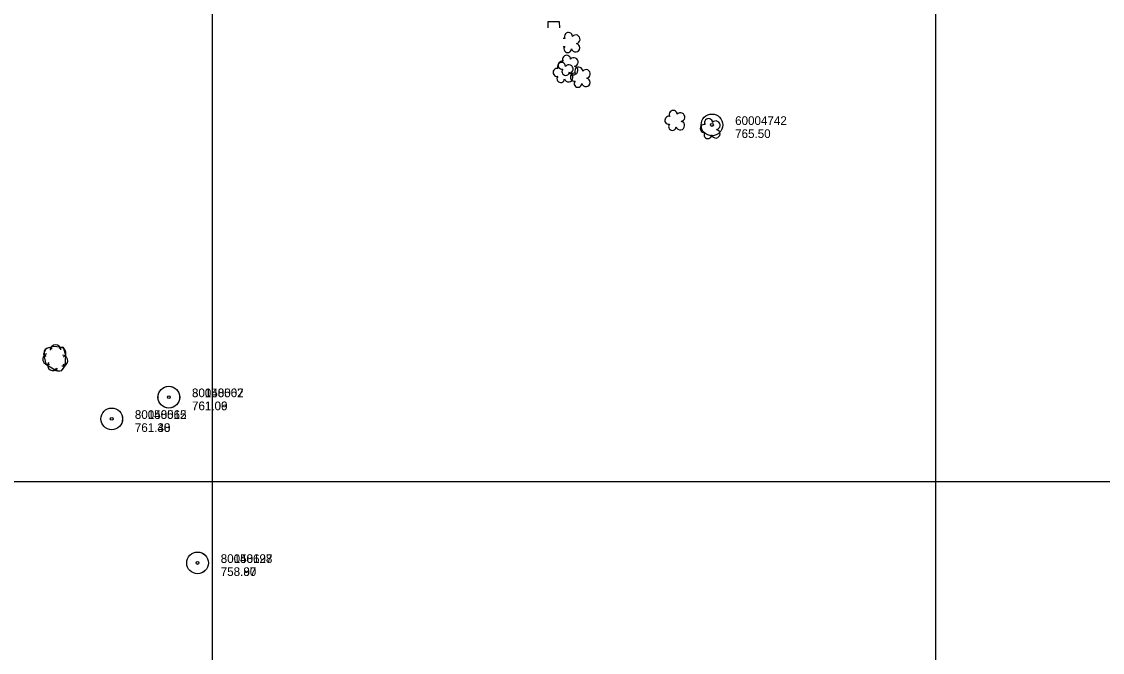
# Model space of a CAD drawing. Extents: x 591954 to 597000, y 198576 to 213500.
# Drawn here: x 594868 to 595615, y 203882 to 204318 of the extents above; entities that cross this region are included whole.
import ezdxf

# ---------------------------------------------------------------- set-up
doc = ezdxf.new("R2010")
doc.units = 0
for name, color, linetype in [('Level 10', 7, 'Continuous'), ('Level 17', 7, 'Continuous'), ('Level 18', 7, 'Continuous'), ('Level 6', 7, 'Continuous')]:
    doc.layers.add(name, color=color, linetype=linetype)

msp = doc.modelspace()

# ---------------------------------------------------------------- linework, layer by layer
at = {"layer": 'Level 10'}
for p, q in [((595000, 204000), (595000, 205500)), ((595000, 204000), (595000, 205500)), ((595000, 204000), (595000, 205500)), ((595000, 204000), (595000, 205500)), ((595500, 204000), (595500, 205500)), ((595500, 204000), (595500, 205500)), ((595500, 204000), (595500, 205500)), ((595500, 204000), (595500, 205500)), ((595000, 203500), (595000, 204500)), ((595000, 203000), (595000, 204500)), ((595500, 203500), (595500, 204500)), ((595500, 203000), (595500, 204500)), ((593000, 204000), (595500, 204000)), ((593500, 204000), (595500, 204000)), ((595000, 204000), (597000, 204000)), ((595000, 204000), (597000, 204000)), ((595000, 204000), (596500, 204000)), ((595000, 204000), (597000, 204000))]:
    msp.add_line(p, q, dxfattribs=at)
at = {"layer": 'Level 17'}
msp.add_lwpolyline([(595240.06, 204313.33), (595240.02, 204317.52), (595231.87, 204317.43), (595231.86, 204313.31)], dxfattribs=at)
msp.add_lwpolyline([(595240.06, 204313.33), (595240.02, 204317.52), (595231.87, 204317.43), (595231.86, 204313.31)], dxfattribs=at)
msp.add_lwpolyline([(595240.06, 204313.33), (595240.02, 204317.52), (595231.87, 204317.43), (595231.86, 204313.31)], dxfattribs=at)
at = {"layer": 'Level 18'}
msp.add_lwpolyline([(594891.99, 204076.61), (594895.82, 204076.49), (594898.24, 204079.98), (594898.7, 204087.04), (594897, 204092.58), (594890.2, 204093.26), (594885.21, 204091.77), (594883.36, 204088.21), (594885.01, 204080.95), (594891.99, 204076.61)], dxfattribs=at)
for centre, radius, start, end in [((595246.12, 204307.36), 2.78, 1.39455, 209.16754), ((595246.12, 204307.36), 2.78, 1.39455, 209.16754), ((595246.12, 204307.36), 2.78, 1.39455, 209.16754), ((595243.12, 204303.29), 2.78, 78.07156, 104.20485), ((595243.12, 204303.29), 2.78, 78.07156, 104.20485), ((595243.12, 204303.29), 2.78, 78.07156, 104.20485), ((595251.06, 204299.65), 2.97, 196.07448, 79.04774), ((595251.06, 204299.65), 2.97, 196.07448, 79.04774), ((595251.06, 204299.65), 2.97, 196.07448, 79.04774), ((595251.17, 204305.51), 2.97, 278.42366, 139.65754), ((595251.17, 204305.51), 2.97, 278.42366, 139.65754), ((595251.17, 204305.51), 2.97, 278.42366, 139.65754), ((595243.12, 204303.29), 2.78, 255.99918, 279.08261), ((595243.12, 204303.29), 2.78, 255.99918, 279.08261), ((595243.12, 204303.29), 2.78, 255.99918, 279.08261), ((595245.59, 204298.89), 2.61, 140.77971, 358.71232), ((595245.59, 204298.89), 2.61, 140.77971, 358.71232), ((595245.59, 204298.89), 2.61, 140.77971, 358.71232), ((595241.32, 204286.7), 2.78, 1.39455, 209.16754), ((595241.32, 204286.7), 2.78, 1.39455, 209.16754), ((595241.32, 204286.7), 2.78, 1.39455, 209.16754), ((595241.8, 204287.55), 2.78, 78.07156, 279.08261), ((595241.8, 204287.55), 2.78, 78.07156, 279.08261), ((595241.8, 204287.55), 2.78, 78.07156, 279.08261), ((595244.8, 204291.62), 2.78, 1.39455, 209.16754), ((595244.8, 204291.62), 2.78, 1.39455, 209.16754), ((595244.8, 204291.62), 2.78, 1.39455, 209.16754), ((595246.36, 204284.84), 2.97, 278.42366, 139.65754), ((595246.36, 204284.84), 2.97, 278.42366, 139.65754), ((595246.36, 204284.84), 2.97, 278.42366, 139.65754), ((595249.84, 204289.77), 2.97, 278.42366, 139.65754), ((595249.84, 204289.77), 2.97, 278.42366, 139.65754), ((595249.84, 204289.77), 2.97, 278.42366, 139.65754), ((595238.32, 204282.62), 2.78, 78.07156, 279.08261), ((595238.32, 204282.62), 2.78, 78.07156, 279.08261), ((595238.32, 204282.62), 2.78, 78.07156, 279.08261), ((595244.26, 204283.15), 2.61, 140.77971, 358.71232), ((595244.26, 204283.15), 2.61, 140.77971, 358.71232), ((595244.26, 204283.15), 2.61, 140.77971, 358.71232), ((595246.25, 204278.99), 2.97, 196.07448, 79.04774), ((595246.25, 204278.99), 2.97, 196.07448, 79.04774), ((595246.25, 204278.99), 2.97, 196.07448, 79.04774), ((595249.73, 204283.91), 2.97, 196.07448, 79.04774), ((595249.73, 204283.91), 2.97, 196.07448, 79.04774), ((595249.73, 204283.91), 2.97, 196.07448, 79.04774), ((595250.24, 204279.33), 2.78, 78.07156, 279.08261), ((595250.24, 204279.33), 2.78, 78.07156, 279.08261), ((595250.24, 204279.33), 2.78, 78.07156, 279.08261), ((595253.24, 204283.41), 2.78, 1.39455, 209.16754), ((595253.24, 204283.41), 2.78, 1.39455, 209.16754), ((595253.24, 204283.41), 2.78, 1.39455, 209.16754), ((595258.28, 204281.55), 2.97, 278.42366, 139.65754), ((595258.28, 204281.55), 2.97, 278.42366, 139.65754), ((595258.28, 204281.55), 2.97, 278.42366, 139.65754), ((595240.78, 204278.22), 2.61, 140.77971, 358.71232), ((595240.78, 204278.22), 2.61, 140.77971, 358.71232), ((595240.78, 204278.22), 2.61, 140.77971, 358.71232), ((595252.7, 204274.93), 2.61, 140.77971, 358.71232), ((595252.7, 204274.93), 2.61, 140.77971, 358.71232), ((595252.7, 204274.93), 2.61, 140.77971, 358.71232), ((595258.17, 204275.7), 2.97, 196.07448, 79.04774), ((595258.17, 204275.7), 2.97, 196.07448, 79.04774), ((595258.17, 204275.7), 2.97, 196.07448, 79.04774), ((595315.54, 204249.49), 2.78, 78.07156, 279.08261), ((595315.54, 204249.49), 2.78, 78.07156, 279.08261), ((595315.54, 204249.49), 2.78, 78.07156, 279.08261), ((595318.54, 204253.56), 2.78, 1.39455, 209.16754), ((595318.54, 204253.56), 2.78, 1.39455, 209.16754), ((595318.54, 204253.56), 2.78, 1.39455, 209.16754), ((595323.58, 204251.71), 2.97, 278.42366, 139.65754), ((595323.58, 204251.71), 2.97, 278.42366, 139.65754), ((595323.58, 204251.71), 2.97, 278.42366, 139.65754), ((595342.98, 204247.92), 2.78, 1.39455, 209.16754), ((595342.98, 204247.92), 2.78, 1.39455, 209.16754), ((595342.98, 204247.92), 2.78, 1.39455, 209.16754), ((595318, 204245.09), 2.61, 140.77971, 358.71232), ((595318, 204245.09), 2.61, 140.77971, 358.71232), ((595318, 204245.09), 2.61, 140.77971, 358.71232), ((595323.47, 204245.85), 2.97, 196.07448, 79.04774), ((595323.47, 204245.85), 2.97, 196.07448, 79.04774), ((595323.47, 204245.85), 2.97, 196.07448, 79.04774), ((595339.98, 204243.84), 2.78, 78.07156, 279.08261), ((595339.98, 204243.84), 2.78, 78.07156, 279.08261), ((595339.98, 204243.84), 2.78, 78.07156, 279.08261), ((595347.91, 204240.21), 2.97, 196.07448, 79.04774), ((595347.91, 204240.21), 2.97, 196.07448, 79.04774), ((595347.91, 204240.21), 2.97, 196.07448, 79.04774), ((595348.02, 204246.06), 2.97, 278.42366, 139.65754), ((595348.02, 204246.06), 2.97, 278.42366, 139.65754), ((595348.02, 204246.06), 2.97, 278.42366, 139.65754), ((595342.44, 204239.45), 2.61, 140.77971, 358.71232), ((595342.44, 204239.45), 2.61, 140.77971, 358.71232), ((595342.44, 204239.45), 2.61, 140.77971, 358.71232), ((594891.66, 204090.73), 3.7, 1.38596, 181.37064), ((594886.42, 204084.6), 3.66, 107.10233, 287.08701), ((594887.03, 204088.9), 3.34, 48.96118, 228.94586), ((594895.5, 204088.99), 3.33, 300.58958, 120.57426), ((594896.39, 204083.49), 3.73, 264.37579, 84.36047), ((594889.86, 204080.23), 3.72, 148.13373, 328.11841), ((594894.24, 204079.64), 3.3, 206.83643, 26.8211)]:
    msp.add_arc(centre, radius, start, end, dxfattribs=at)
at = {"layer": 'Level 6'}
for centre, radius in [((595345.33, 204246.28), 7.5), ((595345.33, 204246.28), 7.5), ((595345.33, 204246.28), 7.5), ((595345.33, 204246.28), 7.5), ((595345.33, 204246.28), 7.5), ((595345.33, 204246.28), 7.5), ((595345.33, 204246.28), 0.96), ((595345.33, 204246.28), 0.96), ((595345.33, 204246.28), 0.96), ((595345.33, 204246.28), 0.96), ((595345.33, 204246.28), 0.96), ((595345.33, 204246.28), 0.96), ((594969.87, 204058.22), 7.5), ((594969.87, 204058.22), 7.5), ((594969.87, 204058.22), 7.5), ((594969.87, 204058.22), 7.5), ((594969.87, 204058.22), 7.5), ((594969.87, 204058.22), 7.5), ((594969.93, 204058.22), 7.5), ((594969.93, 204058.22), 7.5), ((594969.93, 204058.22), 7.5), ((594969.93, 204058.22), 7.5), ((594969.93, 204058.22), 7.5), ((594969.93, 204058.22), 7.5), ((594969.87, 204058.22), 0.96), ((594969.87, 204058.22), 0.96), ((594969.87, 204058.22), 0.96), ((594969.87, 204058.22), 0.96), ((594969.87, 204058.22), 0.96), ((594969.87, 204058.22), 0.96), ((594969.93, 204058.22), 0.96), ((594969.93, 204058.22), 0.96), ((594969.93, 204058.22), 0.96), ((594969.93, 204058.22), 0.96), ((594969.93, 204058.22), 0.96), ((594969.93, 204058.22), 0.96), ((594930.42, 204043.22), 7.5), ((594930.42, 204043.22), 7.5), ((594930.42, 204043.22), 7.5), ((594930.42, 204043.22), 7.5), ((594930.42, 204043.22), 7.5), ((594930.42, 204043.22), 7.5), ((594930.43, 204043.21), 7.5), ((594930.43, 204043.21), 7.5), ((594930.43, 204043.21), 7.5), ((594930.43, 204043.21), 7.5), ((594930.43, 204043.21), 7.5), ((594930.43, 204043.21), 7.5), ((594930.42, 204043.22), 0.96), ((594930.42, 204043.22), 0.96), ((594930.42, 204043.22), 0.96), ((594930.42, 204043.22), 0.96), ((594930.42, 204043.22), 0.96), ((594930.42, 204043.22), 0.96), ((594930.43, 204043.21), 0.96), ((594930.43, 204043.21), 0.96), ((594930.43, 204043.21), 0.96), ((594930.43, 204043.21), 0.96), ((594930.43, 204043.21), 0.96), ((594930.43, 204043.21), 0.96), ((594989.79, 203943.71), 7.5), ((594989.79, 203943.71), 7.5), ((594989.8, 203943.71), 7.5), ((594989.8, 203943.71), 7.5), ((594989.79, 203943.71), 0.96), ((594989.79, 203943.71), 0.96), ((594989.8, 203943.71), 0.96), ((594989.8, 203943.71), 0.96)]:
    msp.add_circle(centre, radius, dxfattribs=at)

# ---------------------------------------------------------------- texts
for s, p in [('60004742', (595361.33, 204246.28)), ('60004742', (595361.33, 204246.28)), ('60004742', (595361.33, 204246.28)), ('60004742', (595361.33, 204246.28)), ('60004742', (595361.33, 204246.28)), ('60004742', (595361.33, 204246.28)), ('765.50', (595361.33, 204237.28)), ('765.50', (595361.33, 204237.28)), ('765.50', (595361.33, 204237.28)), ('765.50', (595361.33, 204237.28)), ('765.50', (595361.33, 204237.28)), ('765.50', (595361.33, 204237.28)), ('30058562', (594985.87, 204058.22)), ('30058562', (594985.87, 204058.22)), ('30058562', (594985.87, 204058.22)), ('30058562', (594985.87, 204058.22)), ('30058562', (594985.87, 204058.22)), ('30058562', (594985.87, 204058.22)), ('80140007', (594985.93, 204058.22)), ('80140007', (594985.93, 204058.22)), ('80140007', (594985.93, 204058.22)), ('80140007', (594985.93, 204058.22)), ('80140007', (594985.93, 204058.22)), ('80140007', (594985.93, 204058.22)), ('30058565', (594946.42, 204043.22)), ('30058565', (594946.42, 204043.22)), ('30058565', (594946.42, 204043.22)), ('30058565', (594946.42, 204043.22)), ('30058565', (594946.42, 204043.22)), ('30058565', (594946.42, 204043.22)), ('80140012', (594946.43, 204043.21)), ('80140012', (594946.43, 204043.21)), ('80140012', (594946.43, 204043.21)), ('80140012', (594946.43, 204043.21)), ('80140012', (594946.43, 204043.21)), ('80140012', (594946.43, 204043.21)), ('761.06', (594985.87, 204049.22)), ('761.06', (594985.87, 204049.22)), ('761.06', (594985.87, 204049.22)), ('761.06', (594985.87, 204049.22)), ('761.06', (594985.87, 204049.22)), ('761.06', (594985.87, 204049.22)), ('761.09', (594985.93, 204049.22)), ('761.09', (594985.93, 204049.22)), ('761.09', (594985.93, 204049.22)), ('761.09', (594985.93, 204049.22)), ('761.09', (594985.93, 204049.22)), ('761.09', (594985.93, 204049.22)), ('761.40', (594946.42, 204034.22)), ('761.40', (594946.42, 204034.22)), ('761.40', (594946.42, 204034.22)), ('761.40', (594946.42, 204034.22)), ('761.40', (594946.42, 204034.22)), ('761.40', (594946.42, 204034.22)), ('761.38', (594946.43, 204034.21)), ('761.38', (594946.43, 204034.21)), ('761.38', (594946.43, 204034.21)), ('761.38', (594946.43, 204034.21)), ('761.38', (594946.43, 204034.21)), ('761.38', (594946.43, 204034.21)), ('30058697', (595005.8, 203943.71)), ('30058697', (595005.8, 203943.71)), ('80140128', (595005.79, 203943.71)), ('80140128', (595005.79, 203943.71)), ('758.87', (595005.79, 203934.71)), ('758.87', (595005.79, 203934.71)), ('758.90', (595005.8, 203934.71)), ('758.90', (595005.8, 203934.71))]:
    msp.add_text(s, height=6, dxfattribs=at).set_placement(p)

doc.saveas('drawing.dxf')
